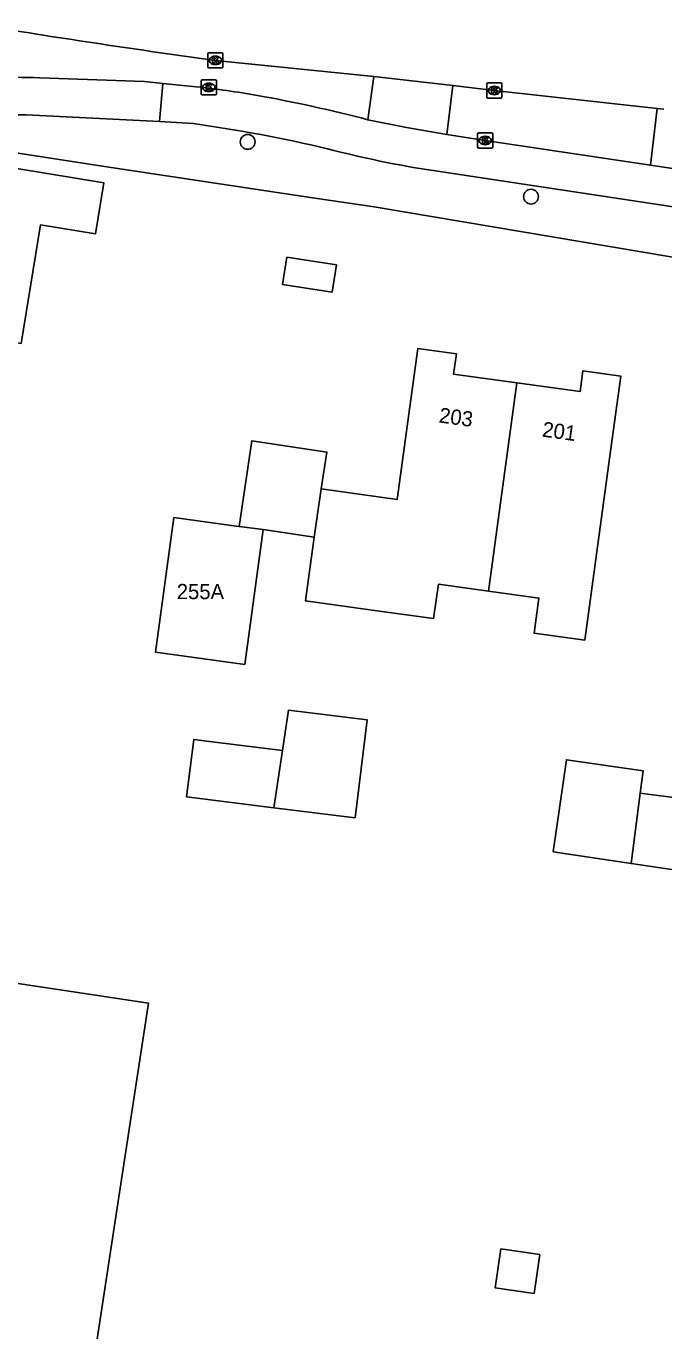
# Model space of a CAD drawing. Extents: x 161486 to 162249, y 379484 to 380829.
# Drawn here: x 161728.4 to 161770.5, y 380740.6 to 380826.6 of the extents above; entities that cross this region are included whole.
import ezdxf

# ---------------------------------------------------------------- set-up
doc = ezdxf.new("R2010")
doc.units = 0
for name, color, linetype in [('IMGEO_Boom', 7, 'Continuous'), ('IMGEO_Fietspad_gesloten', 7, 'Continuous'), ('IMGEO_Kolk', 7, 'Continuous'), ('IMGEO_Muur', 7, 'Continuous'), ('IMGEO_Pand', 7, 'Continuous'), ('IMGEO_Pand_nummerreeks', 7, 'Continuous'), ('IMGEO_Rijbaan_lokaal_gesloten', 7, 'Continuous'), ('IMGEO_Rijbaan_lokaal_open', 7, 'Continuous'), ('IMGEO_Voetpad_open', 7, 'Continuous')]:
    doc.layers.add(name, color=color, linetype=linetype)

msp = doc.modelspace()

# ---------------------------------------------------------------- linework, layer by layer
at = {"layer": 'IMGEO_Boom'}
for centre in [(161743.067, 380818.984), (161761.76, 380815.373)]:
    msp.add_circle(centre, 0.489, dxfattribs=at)
at = {"layer": 'IMGEO_Fietspad_gesloten'}
for points in [[(161737.464, 380822.823), (161736.261, 380822.958), (161729.349, 380823.213)], [(161737.255, 380820.337), (161737.464, 380822.823)], [(161739.672, 380822.618), (161737.464, 380822.823)], [(161728.447, 380820.756), (161737.255, 380820.337)], [(161737.255, 380820.337), (161739.493, 380820.185)], [(161769.635, 380817.438), (161758.733, 380819.073), (161756.214, 380819.476)], [(161755.294, 380817.086), (161804.583, 380809.653)]]:
    msp.add_lwpolyline(points, dxfattribs=at)
for centre, radius, start, end in [((161729.97, 380888.332), 65.122, 263.8568, 269.45366), ((161731.758, 380752.231), 70.831, 80.28616, 83.5848), ((161726.512, 380726.388), 97.192, 75.40685, 79.8086), ((161728.191, 380864.97), 44.214, 262.61523, 270.33181), ((161726.089, 380724.289), 96.828, 76.72534, 82.04318), ((161766.089, 380886.748), 70.494, 255.40274, 261.19134)]:
    msp.add_arc(centre, radius, start, end, dxfattribs=at)
at = {"layer": 'IMGEO_Kolk'}
for p, q in [((161740.435, 380823.931), (161740.435, 380824.783)), ((161740.51, 380824.857), (161741.362, 380824.857)), ((161740.923, 380824.637), (161740.948, 380824.637)), ((161741.436, 380824.783), (161741.436, 380823.931)), ((161741.362, 380823.857), (161740.51, 380823.857)), ((161740.946, 380824.077), (161740.921, 380824.077)), ((161740.001, 380822.151), (161740.001, 380823.003)), ((161740.076, 380823.077), (161740.928, 380823.077)), ((161740.489, 380822.857), (161740.514, 380822.857)), ((161741.002, 380823.003), (161741.002, 380822.151)), ((161758.839, 380821.944), (161758.839, 380822.796)), ((161758.914, 380822.87), (161759.766, 380822.87)), ((161759.84, 380822.796), (161759.84, 380821.944)), ((161740.928, 380822.077), (161740.076, 380822.077)), ((161740.512, 380822.297), (161740.487, 380822.297)), ((161759.35, 380822.09), (161759.325, 380822.09)), ((161759.327, 380822.65), (161759.352, 380822.65)), ((161759.766, 380821.87), (161758.914, 380821.87)), ((161758.236, 380818.648), (161758.236, 380819.5)), ((161758.311, 380819.574), (161759.163, 380819.574)), ((161758.724, 380819.354), (161758.749, 380819.354)), ((161759.237, 380819.5), (161759.237, 380818.648)), ((161759.163, 380818.574), (161758.311, 380818.574)), ((161758.747, 380818.794), (161758.722, 380818.794))]:
    msp.add_line(p, q, dxfattribs=at)
for points in [[(161740.435, 380823.931), (161740.435, 380824.783)], [(161740.51, 380824.857), (161741.362, 380824.857)], [(161740.756, 380824.557), (161740.879, 380824.557), (161740.879, 380824.406), (161741.009, 380824.557), (161741.173, 380824.557), (161741.027, 380824.406), (161741.18, 380824.157), (161741.028, 380824.157), (161740.943, 380824.321), (161740.879, 380824.254), (161740.879, 380824.157), (161740.756, 380824.157), (161740.756, 380824.557)], [(161741.436, 380824.783), (161741.436, 380823.931)], [(161741.362, 380823.857), (161740.51, 380823.857)], [(161740.001, 380822.151), (161740.001, 380823.003)], [(161740.076, 380823.077), (161740.928, 380823.077)], [(161740.322, 380822.777), (161740.445, 380822.777), (161740.445, 380822.626), (161740.575, 380822.777), (161740.739, 380822.777), (161740.593, 380822.626), (161740.746, 380822.377), (161740.594, 380822.377), (161740.509, 380822.541), (161740.445, 380822.474), (161740.445, 380822.377), (161740.322, 380822.377), (161740.322, 380822.777)], [(161741.002, 380823.003), (161741.002, 380822.151)], [(161758.839, 380821.944), (161758.839, 380822.796)], [(161758.914, 380822.87), (161759.766, 380822.87)], [(161759.84, 380822.796), (161759.84, 380821.944)], [(161740.928, 380822.077), (161740.076, 380822.077)], [(161759.16, 380822.57), (161759.283, 380822.57), (161759.283, 380822.419), (161759.413, 380822.57), (161759.577, 380822.57), (161759.431, 380822.419), (161759.584, 380822.17), (161759.432, 380822.17), (161759.347, 380822.334), (161759.283, 380822.267), (161759.283, 380822.17), (161759.16, 380822.17), (161759.16, 380822.57)], [(161759.766, 380821.87), (161758.914, 380821.87)], [(161758.236, 380818.648), (161758.236, 380819.5)], [(161758.311, 380819.574), (161759.163, 380819.574)], [(161759.237, 380819.5), (161759.237, 380818.648)], [(161759.163, 380818.574), (161758.311, 380818.574)], [(161758.557, 380819.274), (161758.68, 380819.274), (161758.68, 380819.123), (161758.81, 380819.274), (161758.974, 380819.274), (161758.828, 380819.123), (161758.981, 380818.874), (161758.829, 380818.874), (161758.744, 380819.038), (161758.68, 380818.971), (161758.68, 380818.874), (161758.557, 380818.874), (161758.557, 380819.274)]]:
    msp.add_lwpolyline(points, dxfattribs=at)
for centre, start, end in [((161740.512, 380824.781), 91.55205, 178.44795), ((161740.512, 380824.781), 91.55205, 178.44795), ((161741.36, 380824.781), 1.55205, 88.44795), ((161741.36, 380824.781), 1.55205, 88.44795), ((161740.512, 380823.933), 181.55205, 268.44795), ((161740.512, 380823.933), 181.55205, 268.44795), ((161741.36, 380823.933), 271.55205, 358.44795), ((161741.36, 380823.933), 271.55205, 358.44795), ((161740.078, 380823.001), 91.55205, 178.44795), ((161740.078, 380823.001), 91.55205, 178.44795), ((161740.926, 380823.001), 1.55205, 88.44795), ((161740.926, 380823.001), 1.55205, 88.44795), ((161758.916, 380822.794), 91.55205, 178.44795), ((161758.916, 380822.794), 91.55205, 178.44795), ((161759.764, 380822.794), 1.55205, 88.44795), ((161759.764, 380822.794), 1.55205, 88.44795), ((161740.078, 380822.153), 181.55205, 268.44795), ((161740.078, 380822.153), 181.55205, 268.44795), ((161740.926, 380822.153), 271.55205, 358.44795), ((161740.926, 380822.153), 271.55205, 358.44795), ((161758.916, 380821.946), 181.55205, 268.44795), ((161758.916, 380821.946), 181.55205, 268.44795), ((161759.764, 380821.946), 271.55205, 358.44795), ((161759.764, 380821.946), 271.55205, 358.44795), ((161758.313, 380819.498), 91.55205, 178.44795), ((161758.313, 380819.498), 91.55205, 178.44795), ((161759.161, 380819.498), 1.55205, 88.44795), ((161759.161, 380819.498), 1.55205, 88.44795), ((161758.313, 380818.65), 181.55205, 268.44795), ((161758.313, 380818.65), 181.55205, 268.44795), ((161759.161, 380818.65), 271.55205, 358.44795), ((161759.161, 380818.65), 271.55205, 358.44795)]:
    msp.add_arc(centre, 0.0765, start, end, dxfattribs=at)
for centre, major_axis, ratio, start_param, end_param in [((161740.922, 380824.357), (-0.387, 0.002), 0.722429, 4.712389, 7.853982), ((161740.947, 380824.357), (-0.39, 0.002), 0.717154, 1.570796, 4.712389), ((161740.488, 380822.577), (-0.387, 0.002), 0.722429, 4.712389, 7.853982), ((161740.513, 380822.577), (-0.39, 0.002), 0.717154, 1.570796, 4.712389), ((161759.326, 380822.37), (-0.387, 0.002), 0.722429, 4.712389, 7.853982), ((161759.351, 380822.37), (-0.39, 0.002), 0.717154, 1.570796, 4.712389), ((161758.723, 380819.074), (-0.387, 0.002), 0.722429, 4.712389, 7.853982), ((161758.748, 380819.074), (-0.39, 0.002), 0.717154, 1.570796, 4.712389)]:
    msp.add_ellipse(centre, major_axis=major_axis, ratio=ratio, start_param=start_param, end_param=end_param, dxfattribs=at)
at = {"layer": 'IMGEO_Muur'}
for points in [[(161733.616, 380817.357), (161711.799, 380820.724)], [(161747.488, 380815.262), (161733.616, 380817.357)]]:
    msp.add_lwpolyline(points, dxfattribs=at)
at = {"layer": 'IMGEO_Pand'}
for points in [[(161729.388, 380813.507), (161733.021, 380812.916), (161733.569, 380816.286), (161725.95, 380817.525), (161725.171, 380812.733), (161718.177, 380813.871), (161718.292, 380814.579), (161717.727, 380814.671), (161717.604, 380813.918), (161715.682, 380814.23), (161714.62, 380807.699), (161714.952, 380807.645), (161713.874, 380801.015), (161715.648, 380800.726), (161715.281, 380798.469), (161721.282, 380797.492), (161721.717, 380800.168), (161722.758, 380806.57), (161728.118, 380805.698), (161729.388, 380813.507)], [(161745.653, 380811.385), (161745.375, 380809.588), (161748.642, 380809.083), (161748.919, 380810.88), (161745.653, 380811.385)], [(161760.82, 380803.086), (161756.651, 380803.657), (161756.837, 380805.017), (161754.295, 380805.365), (161753.615, 380800.397), (161752.932, 380795.412), (161747.924, 380796.097)], [(161760.82, 380803.086), (161764.992, 380802.515), (161765.178, 380803.879), (161767.684, 380803.536), (161767.006, 380798.583), (161765.303, 380786.136), (161761.964, 380786.593), (161762.28, 380788.903), (161758.944, 380789.36)], [(161758.944, 380789.36), (161760.82, 380803.086)], [(161747.924, 380796.097), (161748.29, 380798.528), (161743.346, 380799.272), (161742.497, 380793.629)], [(161747.924, 380796.097), (161747.445, 380792.911)], [(161744.088, 380793.412), (161742.878, 380784.529), (161736.995, 380785.33), (161738.204, 380794.213), (161742.001, 380793.696), (161742.497, 380793.629)], [(161742.497, 380793.629), (161744.088, 380793.412)], [(161744.088, 380793.412), (161747.445, 380792.911)], [(161747.445, 380792.911), (161746.871, 380788.716), (161751.921, 380788.024), (161755.337, 380787.556), (161755.646, 380789.811), (161758.944, 380789.36)], [(161745.363, 380778.856), (161745.763, 380781.513), (161750.954, 380780.869), (161750.152, 380774.411), (161744.795, 380775.076)], [(161744.795, 380775.076), (161739.037, 380775.791), (161739.508, 380779.583), (161740.723, 380779.432), (161743.927, 380779.034), (161745.363, 380778.856)], [(161744.795, 380775.076), (161745.363, 380778.856)], [(161768.369, 380771.403), (161763.222, 380772.17), (161764.099, 380778.236), (161769.159, 380777.505), (161768.969, 380776.033)], [(161768.969, 380776.033), (161771.68, 380775.682), (161771.538, 380774.698), (161778.056, 380773.755), (161778.159, 380774.47), (161779.591, 380774.262), (161779.695, 380774.977), (161779.844, 380776.008), (161780.028, 380775.982), (161782.92, 380775.563), (161782.025, 380769.369), (161768.369, 380771.403)], [(161768.969, 380776.033), (161768.369, 380771.403)], [(161713.139, 380718.576), (161717.258, 380745.457), (161716.484, 380745.575), (161715.768, 380745.801), (161715.008, 380746.225), (161714.36, 380747.126), (161714.072, 380747.834), (161714.059, 380748.626), (161714.285, 380749.382), (161714.827, 380750.143), (161715.61, 380750.71), (161716.793, 380751.085), (161718.11, 380751.017), (161720.201, 380764.663), (161722.904, 380764.254), (161727.777, 380763.517), (161734.198, 380762.545), (161736.373, 380762.216), (161736.531, 380762.192), (161734.663, 380750), (161731.744, 380730.947)], [(161759.767, 380745.984), (161759.396, 380743.411), (161761.962, 380743.041), (161762.333, 380745.614), (161759.767, 380745.984)]]:
    msp.add_lwpolyline(points, dxfattribs=at)
at = {"layer": 'IMGEO_Rijbaan_lokaal_gesloten'}
for points in [[(161740.936, 380824.357), (161751.38, 380823.286)], [(161751.38, 380823.286), (161756.601, 380822.704)], [(161756.601, 380822.704), (161759.336, 380822.371), (161770.074, 380821.187)], [(161770.074, 380821.187), (161770.528, 380821.15)]]:
    msp.add_lwpolyline(points, dxfattribs=at)
msp.add_arc((161818.688, 381395.385), 576.297, 260.728275, 262.246194, dxfattribs=at)
at = {"layer": 'IMGEO_Rijbaan_lokaal_open'}
for points in [[(161751.38, 380823.286), (161751, 380820.444)], [(161756.214, 380819.476), (161756.601, 380822.704)], [(161769.635, 380817.438), (161770.074, 380821.187)], [(161751, 380820.444), (161753.535, 380819.931), (161756.214, 380819.476)], [(161774.902, 380816.657), (161769.635, 380817.438)]]:
    msp.add_lwpolyline(points, dxfattribs=at)
at = {"layer": 'IMGEO_Voetpad_open'}
msp.add_lwpolyline([(161802.298, 380806.133), (161751.41, 380814.705), (161747.488, 380815.262), (161733.616, 380817.357), (161711.799, 380820.724)], dxfattribs=at)

# ---------------------------------------------------------------- texts
at = {"layer": 'IMGEO_Pand_nummerreeks'}
for s, rotation, p in [('203', 352.20204, (161755.645, 380800.485)), ('201', 352.20387, (161762.452, 380799.552))]:
    msp.add_text(s, height=1, rotation=rotation, dxfattribs=at).set_placement(p)
msp.add_text('255A', height=1, dxfattribs=at).set_placement((161738.387, 380788.83))

doc.saveas('drawing.dxf')
